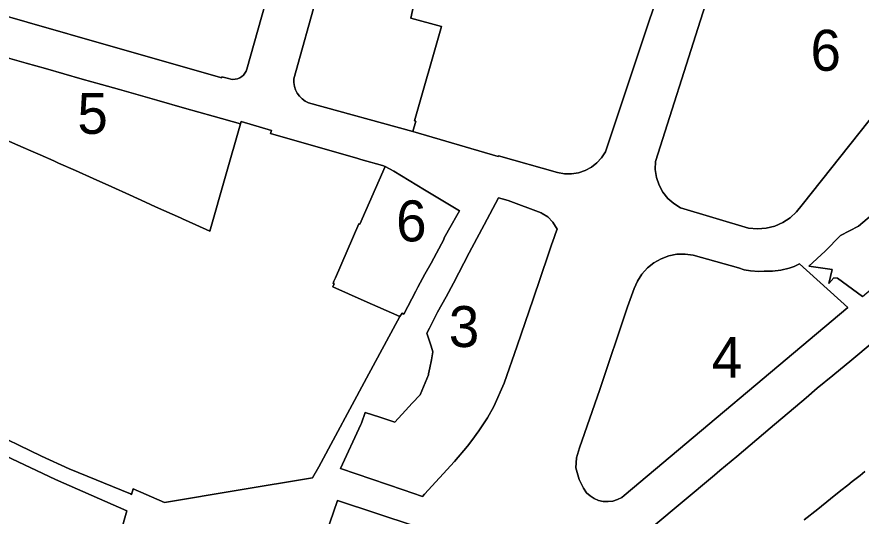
# Model space of a CAD drawing. Extents: x 598968 to 613553, y 4409678 to 4430833.
# Drawn here: x 608676.3 to 608923.6, y 4415880.5 to 4416026.7 of the extents above; entities that cross this region are included whole.
import ezdxf

# ---------------------------------------------------------------- set-up
doc = ezdxf.new("R2010")
doc.units = 0
for name, color, linetype in [('1', 7, 'Continuous'), ("ZONA 3. ILLES  D'EDIFICIS ENTRE MITGERES. EIXAMPLE.", 7, 'Continuous'), ('ZONA 4. CASES UNIFAMILIRAS AÏLLADES EN PARCEL.LES', 7, 'Continuous'), ('ZONA 5. CASES UNIFAMILIARS EN RENGLE', 7, 'Continuous'), ('ZONA 6. EDIFICIS DE PISOS_ AÏLLATS I EN PARCEL.LES', 7, 'Continuous')]:
    doc.layers.add(name, color=color, linetype=linetype)

msp = doc.modelspace()

# ---------------------------------------------------------------- linework, layer by layer
at = {"layer": '1'}
for points in [[(608869.6243, 4416049.7363), (608860.478, 4416022.3475), (608848.7247, 4415987.2467), (608847.6206, 4415985.4995), (608846.2354, 4415983.9655), (608844.6092, 4415982.6897), (608842.7897, 4415981.7092), (608840.8298, 4415981.0527), (608838.7868, 4415980.7392), (608836.7204, 4415980.7779), (608834.6906, 4415981.1678), (608817.3901, 4415986.0762), (608817.3251, 4415985.8662), (608792.2855, 4415993.1257), (608761.7457, 4416001.595), (608760.7595, 4416002.0771), (608759.8638, 4416002.7115), (608759.0816, 4416003.4815), (608758.4333, 4416004.3673), (608757.9357, 4416005.3458), (608757.602, 4416006.3915), (608757.4406, 4416007.4773), (608757.4558, 4416008.5749), (608764.3856, 4416033.5147)], [(608953.4134, 4416031.618), (608925.9988, 4415996.353), (608906.3141, 4415971.668), (608904.7315, 4415969.6362), (608902.8331, 4415967.8958), (608900.672, 4415966.4951), (608898.3079, 4415965.4733), (608895.8069, 4415964.8587), (608893.2386, 4415964.6684), (608890.6743, 4415964.9078), (608870.7545, 4415970.7973), (608868.7688, 4415972.0361), (608867.024, 4415973.5959), (608865.5715, 4415975.4311), (608864.4538, 4415977.4874), (608863.704, 4415979.7044), (608863.3441, 4415982.017), (608863.3845, 4415984.357), (608876.5343, 4416025.7968), (608884.3841, 4416050.3065)], [(608753.5157, 4416046.4943), (608743.7059, 4416011.4546), (608743.4621, 4416010.8166), (608743.1184, 4416010.2264), (608742.6839, 4416009.6994), (608742.1699, 4416009.2496), (608741.59, 4416008.8887), (608740.9595, 4416008.6262), (608740.2949, 4416008.4691), (608739.6135, 4416008.4213), (608738.9334, 4416008.4844), (608738.2724, 4416008.6563), (608736.386, 4416009.1845), (608736.3052, 4416008.9019), (608703.8564, 4416018.1738), (608654.6768, 4416032.3128)], [(608673.5366, 4416014.7333), (608679.018, 4416013.1791), (608684.6924, 4416011.5702), (608690.0628, 4416010.0474), (608695.4365, 4416008.5237), (608701.047, 4416006.9333), (608706.3714, 4416005.424), (608711.804, 4416003.884), (608717.3063, 4416002.3242), (608725.3897, 4416000.0294), (608733.8545, 4415997.6264), (608741.7781, 4415995.3769), (608741.996, 4415996.1347), (608750.9359, 4415993.4849), (608750.6359, 4415992.5649), (608776.1981, 4415985.2288), (608777.1156, 4415984.9655), (608783.4231, 4415983.1685), (608784.2055, 4415982.9457), (608786.7255, 4415981.5157), (608795.7444, 4415976.1101), (608796.1904, 4415975.841), (608802.0341, 4415972.3134), (608802.0928, 4415972.2779), (608805.9553, 4415969.9462), (608802.7354, 4415964.2762), (608801.3554, 4415961.8462), (608801.4754, 4415961.7762), (608797.6955, 4415954.5963), (608795.8171, 4415951.3546), (608793.7928, 4415947.5363), (608793.2155, 4415946.4363), (608789.6403, 4415939.6738), (608789.1527, 4415939.9314), (608788.4756, 4415939.0263), (608778.7654, 4415920.9628), (608764.716, 4415894.9764), (608762.9161, 4415891.7064), (608741.1601, 4415888.1204), (608719.586, 4415884.5643), (608710.3492, 4415888.5141), (608709.8867, 4415886.8954), (608709.5419, 4415887.0369), (608691.6069, 4415894.3951), (608683.527, 4415898.0449), (608666.8785, 4415906.1307)], [(608666.8785, 4415906.1307), (608683.527, 4415898.0449), (608691.6069, 4415894.3951), (608709.5419, 4415887.0369), (608709.8867, 4415886.8954), (608710.3492, 4415888.5141), (608719.586, 4415884.5643), (608741.1601, 4415888.1204), (608762.9161, 4415891.7064), (608764.716, 4415894.9764), (608778.7654, 4415920.9628), (608788.4756, 4415939.0263), (608778.0332, 4415943.5722), (608768.8658, 4415947.6658), (608769.2542, 4415948.5223), (608769.2498, 4415948.5243), (608769.2514, 4415948.5278), (608768.9189, 4415948.683), (608768.9158, 4415948.6844), (608769.1909, 4415949.3189), (608769.6258, 4415950.3358), (608776.4857, 4415966.1457), (608776.7557, 4415966.0257), (608784.2055, 4415982.9457), (608783.4231, 4415983.1685), (608777.1156, 4415984.9655), (608776.1981, 4415985.2288), (608750.6359, 4415992.5649), (608750.9359, 4415993.4849), (608741.996, 4415996.1347), (608741.7781, 4415995.3769), (608737.3961, 4415980.1349), (608732.8183, 4415964.0219), (608728.6862, 4415965.8549), (608724.8401, 4415967.5948), (608724.1874, 4415967.888), (608716.9364, 4415971.1446), (608713.9364, 4415972.5045), (608709.2745, 4415974.6523), (608704.0965, 4415976.9843), (608698.6865, 4415979.3842), (608693.449, 4415981.713), (608688.5066, 4415983.9347), (608687.1067, 4415984.5439), (608683.0767, 4415986.3238), (608680.3492, 4415987.5294), (608678.1178, 4415988.5158), (608672.5469, 4415990.9636)], [(608924.024, 4415944.8586), (608916.744, 4415950.1784), (608915.684, 4415950.3384), (608914.1441, 4415948.6784), (608915.104, 4415952.7484), (608908.3341, 4415953.7582), (608913.124, 4415958.1083), (608917.544, 4415962.7183), (608922.8539, 4415965.4683), (608927.8938, 4415969.7684)], [(608862.2966, 4415877.1663), (608880.7115, 4415892.5602), (608882.2646, 4415893.8585), (608887.199, 4415898.017), (608897.0144, 4415906.2886), (608907.5052, 4415915.2026), (608910.7842, 4415917.9887), (608915.3213, 4415921.7388), (608920.899, 4415926.3488), (608932.8683, 4415936.2405)], [(608932.8683, 4415936.2405), (608920.899, 4415926.3488), (608915.3213, 4415921.7388), (608910.7842, 4415917.9887), (608907.5052, 4415915.2026), (608897.0144, 4415906.2886), (608887.199, 4415898.017), (608882.2646, 4415893.8585), (608880.7115, 4415892.5602), (608862.2966, 4415877.1663)], [(608665.6671, 4415901.5846), (608685.7511, 4415892.1019), (608687.5781, 4415891.2393), (608708.4875, 4415882.0646), (608700.4769, 4415853.8357), (608696.8316, 4415840.5531), (608693.967, 4415830.9559), (608692.8471, 4415828.6759), (608691.2766, 4415826.1275), (608689.9771, 4415824.4759), (608689.1371, 4415823.5159), (608687.6621, 4415822.0085), (608685.3272, 4415820.1358), (608682.4791, 4415818.601), (608679.4873, 4415817.1158), (608677.0973, 4415816.0357), (608674.2812, 4415814.8108)], [(608674.2812, 4415814.8108), (608677.0973, 4415816.0357), (608679.4873, 4415817.1158), (608682.4791, 4415818.601), (608685.3272, 4415820.1358), (608687.6621, 4415822.0085), (608689.1371, 4415823.5159), (608689.9771, 4415824.4759), (608691.2766, 4415826.1275), (608692.8471, 4415828.6759), (608693.967, 4415830.9559), (608696.8316, 4415840.5531), (608700.4769, 4415853.8357), (608708.4875, 4415882.0646), (608687.5781, 4415891.2393), (608685.7511, 4415892.1019), (608665.6671, 4415901.5846)], [(608906.9198, 4415879.4233), (608910.9111, 4415882.606), (608914.6825, 4415885.5942), (608917.6966, 4415887.9968), (608919.7395, 4415889.6102), (608921.033, 4415890.638), (608923.3144, 4415892.4508), (608924.709, 4415893.5629)], [(608765.7528, 4415872.0705), (608770.206, 4415885.1265), (608792.9757, 4415877.627)]]:
    msp.add_lwpolyline(points, dxfattribs=at)
for points in [[(608818.45, 4415973.4248), (608820.2651, 4415972.9764), (608829.921, 4415969.3187), (608830.1884, 4415969.199), (608831.87, 4415968.1367), (608833.335, 4415966.6167), (608834.5449, 4415964.5568), (608834.1194, 4415963.3116), (608833.7228, 4415962.1494), (608832.966, 4415959.9315), (608831.985, 4415957.0568), (608827.5594, 4415944.0861), (608822.9101, 4415930.4459), (608819.0253, 4415919.4671), (608816.0054, 4415912.6127), (608814.1754, 4415909.3171), (608811.6454, 4415905.4771), (608809.5455, 4415902.6371), (608808.3255, 4415901.0471), (608804.5056, 4415896.5671), (608800.0956, 4415891.7571), (608795.6857, 4415886.947), (608795.1057, 4415886.317), (608789.4558, 4415888.2268), (608771.1459, 4415894.4465), (608777.1085, 4415907.3431), (608777.2858, 4415907.7265), (608778.3258, 4415910.8765), (608782.6758, 4415909.4666), (608787.0257, 4415908.0566), (608790.1955, 4415911.506), (608792.1529, 4415913.6362), (608794.4146, 4415916.0767), (608796.8556, 4415921.8766), (608796.9156, 4415922.1766), (608797.2956, 4415923.9366), (608797.741, 4415926.3218), (608798.1955, 4415928.6366), (608797.6655, 4415930.2766), (608796.4255, 4415934.1465), (608797.2141, 4415935.6192), (608799.5055, 4415940.2265), (608802.0408, 4415944.7558), (608804.1981, 4415948.7844), (608808.8358, 4415957.6157), (608811.0591, 4415961.8229), (608813.1758, 4415965.8287), (608817.3764, 4415973.7777)], [(608844.238, 4415886.4351), (608843.1951, 4415887.3778), (608842.3451, 4415888.7028), (608841.0017, 4415891.29), (608840.0495, 4415894.6779), (608840.2301, 4415897.6377), (608841.1561, 4415900.5177), (608847.0749, 4415917.6276), (608855.2308, 4415941.8124), (608857.1179, 4415947.1693), (608858.094, 4415949.3795), (608859.41, 4415951.4058), (608861.0322, 4415953.1963), (608862.9191, 4415954.7052), (608865.0225, 4415955.894), (608867.2886, 4415956.7323), (608869.6593, 4415957.1984), (608872.0739, 4415957.2806), (608874.4708, 4415956.9768), (608887.661, 4415953.1963), (608889.3643, 4415952.6979), (608891.2393, 4415952.3229), (608893.6243, 4415952.218), (608895.2243, 4415952.298), (608897.6977, 4415952.2695), (608900.1565, 4415952.5408), (608902.5642, 4415953.1081), (608903.9959, 4415953.6317), (608905.3729, 4415954.2854), (608905.6141, 4415954.4182), (608919.7302, 4415941.622), (608854.2267, 4415886.608), (608853.495, 4415886.008), (608852.242, 4415885.3707), (608850.8982, 4415884.9575), (608849.5036, 4415884.7807), (608848.0993, 4415884.8455), (608846.7268, 4415885.15), (608845.427, 4415885.6852)]]:
    msp.add_lwpolyline(points, close=True, dxfattribs=at)
at = {"layer": "ZONA 3. ILLES  D'EDIFICIS ENTRE MITGERES. EIXAMPLE."}
msp.add_lwpolyline([(608814.1754, 4415909.3171), (608816.0054, 4415912.6127), (608819.0253, 4415919.4671), (608822.9101, 4415930.4459), (608827.5594, 4415944.0861), (608831.985, 4415957.0568), (608832.966, 4415959.9315), (608833.7228, 4415962.1494), (608834.1194, 4415963.3116), (608834.5449, 4415964.5568), (608833.335, 4415966.6167), (608831.87, 4415968.1367), (608830.1884, 4415969.199), (608829.921, 4415969.3187), (608820.2651, 4415972.9764), (608818.45, 4415973.4248), (608817.3764, 4415973.7777), (608813.1758, 4415965.8287), (608811.0591, 4415961.8229), (608808.8358, 4415957.6157), (608804.1981, 4415948.7844), (608802.0408, 4415944.7558), (608799.5055, 4415940.2265), (608797.2141, 4415935.6192), (608796.4255, 4415934.1465), (608797.6655, 4415930.2766), (608798.1955, 4415928.6366), (608797.741, 4415926.3218), (608797.2956, 4415923.9366), (608796.9156, 4415922.1766), (608796.8556, 4415921.8766), (608794.4146, 4415916.0767), (608792.1529, 4415913.6362), (608790.1955, 4415911.506), (608787.0257, 4415908.0566), (608782.6758, 4415909.4666), (608778.3258, 4415910.8765), (608777.2858, 4415907.7265), (608777.1085, 4415907.3431), (608771.1459, 4415894.4465), (608789.4558, 4415888.2268), (608795.1057, 4415886.317), (608795.6857, 4415886.947), (608800.0956, 4415891.7571), (608804.5056, 4415896.5671), (608808.3255, 4415901.0471), (608809.5455, 4415902.6371), (608811.6454, 4415905.4771)], close=True, dxfattribs=at)
msp.add_lwpolyline([(608792.9757, 4415877.627), (608770.206, 4415885.1265), (608765.7528, 4415872.0705)], dxfattribs=at)
at = {"layer": 'ZONA 4. CASES UNIFAMILIRAS AÏLLADES EN PARCEL.LES'}
for points in [[(608816.1549, 4416080.2649), (608787.1652, 4416088.3143), (608778.5853, 4416083.5142), (608772.6754, 4416062.6944), (608764.3856, 4416033.5147), (608757.4558, 4416008.5749), (608757.4406, 4416007.4773), (608757.602, 4416006.3915), (608757.9357, 4416005.3458), (608758.4333, 4416004.3673), (608759.0816, 4416003.4815), (608759.8638, 4416002.7115), (608760.7595, 4416002.0771), (608761.7457, 4416001.595), (608792.2855, 4415993.1257), (608793.1541, 4415996.2057), (608792.8356, 4415996.2961), (608800.6852, 4416023.9054), (608791.7453, 4416026.4052), (608794.2752, 4416038.3151), (608804.5151, 4416035.7553), (608805.1551, 4416038.2253), (608815.9968, 4416079.6603), (608816.1155, 4416080.1141)], [(608891.2393, 4415952.3229), (608889.3643, 4415952.6979), (608887.661, 4415953.1963), (608874.4708, 4415956.9768), (608872.0739, 4415957.2806), (608869.6593, 4415957.1984), (608867.2886, 4415956.7323), (608865.0225, 4415955.894), (608862.9191, 4415954.7052), (608861.0322, 4415953.1963), (608859.41, 4415951.4058), (608858.094, 4415949.3795), (608857.1179, 4415947.1693), (608855.2308, 4415941.8124), (608847.0749, 4415917.6276), (608841.1561, 4415900.5177), (608840.2301, 4415897.6377), (608840.0495, 4415894.6779), (608841.0017, 4415891.29), (608842.3451, 4415888.7028), (608843.1951, 4415887.3778), (608844.238, 4415886.4351), (608845.427, 4415885.6852), (608846.7268, 4415885.15), (608848.0993, 4415884.8455), (608849.5036, 4415884.7807), (608850.8982, 4415884.9575), (608852.242, 4415885.3707), (608853.495, 4415886.008), (608854.2267, 4415886.608), (608919.7302, 4415941.622), (608905.6141, 4415954.4182), (608905.3729, 4415954.2854), (608903.9959, 4415953.6317), (608902.5642, 4415953.1081), (608900.1565, 4415952.5408), (608897.6977, 4415952.2695), (608895.2243, 4415952.298), (608893.6243, 4415952.218)]]:
    msp.add_lwpolyline(points, close=True, dxfattribs=at)
at = {"layer": 'ZONA 5. CASES UNIFAMILIARS EN RENGLE'}
for points in [[(608654.6768, 4416032.3128), (608703.8564, 4416018.1738), (608736.3052, 4416008.9019), (608736.386, 4416009.1845), (608738.2724, 4416008.6563), (608738.9334, 4416008.4844), (608739.6135, 4416008.4213), (608740.2949, 4416008.4691), (608740.9595, 4416008.6262), (608741.59, 4416008.8887), (608742.1699, 4416009.2496), (608742.6839, 4416009.6994), (608743.1184, 4416010.2264), (608743.4621, 4416010.8166), (608743.7059, 4416011.4546), (608753.5157, 4416046.4943)], [(608672.5469, 4415990.9636), (608678.1178, 4415988.5158), (608680.3492, 4415987.5294), (608683.0767, 4415986.3238), (608687.1067, 4415984.5439), (608688.5066, 4415983.9347), (608693.449, 4415981.713), (608698.6865, 4415979.3842), (608704.0965, 4415976.9843), (608709.2745, 4415974.6523), (608713.9364, 4415972.5045), (608716.9364, 4415971.1446), (608724.1874, 4415967.888), (608724.8401, 4415967.5948), (608728.6862, 4415965.8549), (608732.8183, 4415964.0219), (608737.3961, 4415980.1349), (608741.7781, 4415995.3769), (608733.8545, 4415997.6264), (608725.3897, 4416000.0294), (608717.3063, 4416002.3242), (608711.804, 4416003.884), (608706.3714, 4416005.424), (608701.047, 4416006.9333), (608695.4365, 4416008.5237), (608690.0628, 4416010.0474), (608684.6924, 4416011.5702), (608679.018, 4416013.1791), (608673.5366, 4416014.7333)]]:
    msp.add_lwpolyline(points, dxfattribs=at)
at = {"layer": 'ZONA 6. EDIFICIS DE PISOS_ AÏLLATS I EN PARCEL.LES'}
for points in [[(608794.2752, 4416038.3151), (608791.7453, 4416026.4052), (608800.6852, 4416023.9054), (608792.8356, 4415996.2961), (608793.1541, 4415996.2057), (608792.2855, 4415993.1257), (608817.3251, 4415985.8662), (608817.3901, 4415986.0762), (608834.6906, 4415981.1678), (608836.7204, 4415980.7779), (608838.7868, 4415980.7392), (608840.8298, 4415981.0527), (608842.7897, 4415981.7092), (608844.6092, 4415982.6897), (608846.2354, 4415983.9655), (608847.6206, 4415985.4995), (608848.7247, 4415987.2467), (608860.478, 4416022.3475), (608869.6243, 4416049.7363)], [(608884.3841, 4416050.3065), (608876.5343, 4416025.7968), (608863.3845, 4415984.357), (608863.3441, 4415982.017), (608863.704, 4415979.7044), (608864.4538, 4415977.4874), (608865.5715, 4415975.4311), (608867.024, 4415973.5959), (608868.7688, 4415972.0361), (608870.7545, 4415970.7973), (608890.6743, 4415964.9078), (608893.2386, 4415964.6684), (608895.8069, 4415964.8587), (608898.3079, 4415965.4733), (608900.672, 4415966.4951), (608902.8331, 4415967.8958), (608904.7315, 4415969.6362), (608906.3141, 4415971.668), (608925.9988, 4415996.353), (608953.4134, 4416031.618)], [(608924.709, 4415893.5629), (608923.3144, 4415892.4508), (608921.033, 4415890.638), (608919.7395, 4415889.6102), (608917.6966, 4415887.9968), (608914.6825, 4415885.5942), (608910.9111, 4415882.606), (608906.9198, 4415879.4233)]]:
    msp.add_lwpolyline(points, dxfattribs=at)
for points in [[(608985.1189, 4415996.1049), (608958.9443, 4416009.0831), (608954.4634, 4416003.9584), (608950.5709, 4416006.7239), (608946.2435, 4416000.0183), (608942.8836, 4415993.9183), (608943.3936, 4415993.6184), (608938.3161, 4415985.4778), (608931.9338, 4415974.7584), (608928.5838, 4415970.4384), (608927.8938, 4415969.7684), (608922.8539, 4415965.4683), (608917.544, 4415962.7183), (608913.124, 4415958.1083), (608908.3341, 4415953.7582), (608915.104, 4415952.7484), (608914.1441, 4415948.6784), (608915.684, 4415950.3384), (608916.744, 4415950.1784), (608924.024, 4415944.8586), (608944.2698, 4415961.943), (608981.1231, 4415992.889)], [(608788.4756, 4415939.0263), (608789.1527, 4415939.9314), (608789.6403, 4415939.6738), (608793.2155, 4415946.4363), (608793.7928, 4415947.5363), (608795.8171, 4415951.3546), (608797.6955, 4415954.5963), (608801.4754, 4415961.7762), (608801.3554, 4415961.8462), (608802.7354, 4415964.2762), (608805.9553, 4415969.9462), (608802.0928, 4415972.2779), (608802.0341, 4415972.3134), (608796.1904, 4415975.841), (608795.7444, 4415976.1101), (608786.7255, 4415981.5157), (608784.2055, 4415982.9457), (608776.7557, 4415966.0257), (608776.4857, 4415966.1457), (608769.6258, 4415950.3358), (608769.1909, 4415949.3189), (608768.9158, 4415948.6844), (608768.9189, 4415948.683), (608769.2514, 4415948.5278), (608769.2498, 4415948.5243), (608769.2542, 4415948.5223), (608768.8658, 4415947.6658), (608778.0332, 4415943.5722)]]:
    msp.add_lwpolyline(points, close=True, dxfattribs=at)

# ---------------------------------------------------------------- texts
at = {"layer": "ZONA 3. ILLES  D'EDIFICIS ENTRE MITGERES. EIXAMPLE."}
msp.add_text('3', height=12, dxfattribs=at).set_placement((608802.8454, 4415930.0473))
at = {"layer": 'ZONA 4. CASES UNIFAMILIRAS AÏLLADES EN PARCEL.LES'}
msp.add_text('4', height=12, dxfattribs=at).set_placement((608879.8898, 4415921.0307))
at = {"layer": 'ZONA 5. CASES UNIFAMILIARS EN RENGLE'}
msp.add_text('5', height=12, dxfattribs=at).set_placement((608694.0325, 4415992.4774))
at = {"layer": 'ZONA 6. EDIFICIS DE PISOS_ AÏLLATS I EN PARCEL.LES'}
for p in [(608908.8035, 4416010.9548), (608787.4105, 4415960.986)]:
    msp.add_text('6', height=12, dxfattribs=at).set_placement(p)

doc.saveas('drawing.dxf')
